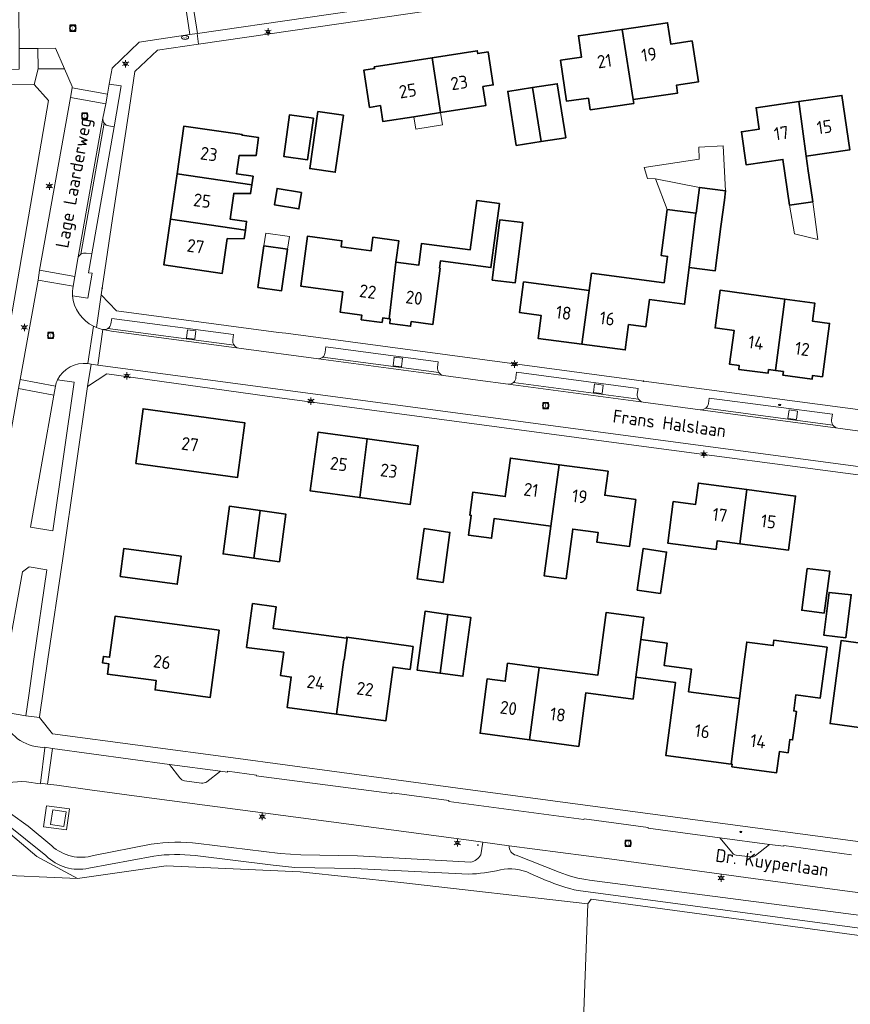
# Model space of a CAD drawing. Header units: metres. Extents: x 140853 to 145288, y 474558 to 480269.
# Tile 316 of 428: x 144671 to 144787, y 477952 to 478089. Entities that reach past the tile are written whole.
import ezdxf
from ezdxf.enums import TextEntityAlignment as Align

# ---------------------------------------------------------------- set-up
doc = ezdxf.new("R2010")
doc.units = ezdxf.units.M
doc.header["$MEASUREMENT"] = 0
for name, color, linetype, lineweight in [('B-WE-GR-BOS_NAALD-G', 40, 'Continuous', 13), ('B-WE-GR-BOUWLAND-G', 80, 'Continuous', 13), ('B-WE-GR-GRAS_KRUIDENRIJK-G', 80, 'Continuous', 18), ('B-WE-GR-GROENVOORZIENING-G', 80, 'Continuous', 18), ('B-WE-KL-ET_LS_OV_LICHTMAST-S', 190, 'Continuous', 18), ('B-WE-KL-WATER_BRANDLEIDING_PUT-S', 150, 'Continuous', 18), ('B-WE-KL-WATER_PUT-S', 170, 'Continuous', 18), ('B-WE-OG-BEBOUWING-G', 7, 'Continuous', 35), ('B-WE-OG-BEBOUWING_BIJGEBOUW-G', 7, 'Continuous', 18), ('B-WE-OG-BEBOUWING_HUISNUMMER-T18', 10, 'Continuous', 18), ('B-WE-OG-BEBOUWING_LAGE TRAFO-G', 7, 'Continuous', 18), ('B-WE-OG-BEBOUWING_STRAATNAAM-T18', 10, 'Continuous', 18), ('B-WE-OG-TERREIN_ERF-G', 7, 'Continuous', 18), ('B-WE-RI-GWA_RIOOLPUT-S', 30, 'Continuous', 18), ('B-WE-VH-GOOT-G', 170, 'Continuous', 18), ('B-WE-VH-VERHARDING_BETONSTRAATSTEEN-G', 252, 'Continuous', 18), ('B-WE-VH-VERHARDING_HALFVERHARDING-G', 252, 'Continuous', 18), ('B-WE-VH-VERHARDING_TEGEL-G', 252, 'Continuous', 18), ('X-XX-XX-ALGEMEEN-S', 7, 'Continuous', 18)]:
    doc.layers.add(name, color=color, linetype=linetype, lineweight=lineweight)
doc.styles.add('NLCS-ISO', font='txt')

# ---------------------------------------------------------------- blocks, each defined once
blk = doc.blocks.new('SIE-WEG_AFVALBAK_TYPE_01')
for radius in [0.25, 0.156]:
    blk.add_circle((0, 0), radius)
blk = doc.blocks.new('B-SIE-WEG_LICHTMAST-SO')
at = {"ltscale": 0.1}
for p, q in [((-1.1, 0.63), (-2.19, 1.27)), ((0, 1.27), (0, 2.53)), ((1.1, 0.63), (2.19, 1.27)), ((-1.1, -0.63), (-2.19, -1.27)), ((0, -1.27), (0, -2.53)), ((1.1, -0.63), (2.19, -1.27))]:
    blk.add_line(p, q, dxfattribs=at)
at = {"flags": 128}
for points in [[(-1.16, 0.5), (1.16, 0.5)], [(-1.16, -0.5), (1.16, -0.5)]]:
    blk.add_lwpolyline(points, dxfattribs=at)
at = {"ltscale": 0.1}
blk.add_circle((0, 0), 1.27, dxfattribs=at)
at = {"style": 'NLCS-ISO'}
blk.add_attdef('TYPE', text='', height=1.8, dxfattribs=at).set_placement((0, 2.53), align=Align.BOTTOM_CENTER)
blk = doc.blocks.new('SRI-PUT_INSPECTIE-SO')
at = {"lineweight": -3, "flags": 128}
blk.add_lwpolyline([(-2, -2), (2, -2), (2, 2), (-2, 2)], close=True, dxfattribs=at)
at = {"lineweight": -3, "ltscale": 1.5}
blk.add_circle((0, 0), 2, dxfattribs=at)
at = {"ltscale": 0.1, "style": 'NLCS-ISO'}
blk.add_text('I', height=2.5, dxfattribs=at).set_placement((0, -0.01), align=Align.MIDDLE_CENTER)
blk = doc.blocks.new('SIE-WEG_STRAATPOT_BRANDKRAAN-SO')
blk.add_ellipse((0, 0), major_axis=(-0.729, 0), ratio=0.685994)
at = {"style": 'NLCS-ISO'}
blk.add_text('BR', height=0.4, dxfattribs=at).set_placement((-0.3, -0.15))
blk = doc.blocks.new('SKL-WATERLEIDINGPUT-SO')
at = {"color": 0, "linetype": 'ByBlock', "lineweight": 18}
blk.add_ellipse((0, 0), major_axis=(2.5, 0), ratio=0.54, dxfattribs=at)
at = {"color": 0, "linetype": 'ByBlock', "lineweight": 18, "style": 'NLCS-ISO'}
blk.add_text('wl', height=1.8, dxfattribs=at).set_placement((0, 0), align=Align.MIDDLE_CENTER)

msp = doc.modelspace()

# ---------------------------------------------------------------- linework, layer by layer
at = {"layer": 'B-WE-GR-BOS_NAALD-G', "ltscale": 0.2, "flags": 128}
msp.add_lwpolyline([(144679.01, 477969.483), (144666.236, 477970.031), (144664.842, 477961.584), (144664.742, 477958.789), (144665.667, 477938.923), (144665.459, 477909.191), (144747.93, 477910.006), (144750.05, 477965.968), (144723.996, 477968.922), (144709.993, 477970.402), (144691.365, 477971.249), (144679.01, 477969.483)], close=True, dxfattribs=at)
at = {"layer": 'B-WE-GR-BOUWLAND-G', "ltscale": 0.2, "flags": 128}
msp.add_lwpolyline([(144821.912, 477832.201), (144836.412, 477856.992), (144845.495, 477873.465), (144846.978, 477876.256), (144875.274, 477929.167), (144881.148, 477940.234), (144883.761, 477947.898), (144867.718, 477950.78), (144845.295, 477953.757), (144750.508, 477966.589), (144750.05, 477965.968), (144747.93, 477910.006), (144665.459, 477909.191), (144665.327, 477887.495), (144664.93, 477882.204), (144663.607, 477871.885), (144662.681, 477862.889), (144660.779, 477837.274)], dxfattribs=at)
at = {"layer": 'B-WE-GR-GRAS_KRUIDENRIJK-G', "ltscale": 0.2, "flags": 128}
for points in [[(144677.242, 478082.083), (144675.966, 478084.945), (144673.508, 478084.936), (144673.547, 478082.07), (144677.242, 478082.083)], [(144668.284, 477994.575), (144668.36, 477992.693), (144671.826, 477992.124), (144672.266, 477994.922), (144672.946, 478000), (144674.772, 478012.394), (144672.308, 478012.809), (144671.389, 478012.137), (144669.222, 478000), (144668.432, 477995.567), (144668.284, 477994.575)], [(144674.735, 477979.589), (144677.921, 477979.151), (144677.49, 477976.228), (144674.299, 477976.687), (144674.735, 477979.589)]]:
    msp.add_lwpolyline(points, close=True, dxfattribs=at)
for points in [[(144683.457, 478079.973), (144683.213, 478078.586), (144682.965, 478077.243), (144682.56, 478075.233), (144682.56, 478075.233, 0.1845927), (144682.749, 478074.534), (144682.749, 478074.534, 0.1951013), (144683.394, 478074.138), (144683.394, 478074.138), (144684.148, 478074), (144685.095, 478079.726), (144683.457, 478079.973)], [(144678.656, 478053.207), (144678.426, 478051.853), (144678.426, 478051.853, 0.0375247), (144678.314, 478050.521), (144678.314, 478050.521), (144680.447, 478050.178), (144681.086, 478053.679), (144680.552, 478053.728), (144681.027, 478056.341), (144680.252, 478056.449), (144680.252, 478056.449, 0.1916351), (144679.517, 478056.294), (144679.517, 478056.294, 0.2016284), (144679.084, 478055.642), (144679.084, 478055.642), (144678.656, 478053.207)], [(144675.977, 478037.953), (144675.73, 478036.718), (144672.479, 478018.345), (144675.591, 478017.844), (144678.581, 478038.515), (144676.233, 478038.825), (144676.233, 478038.825, 0.07315), (144675.977, 478037.953)], [(144802.035, 477962.771), (144806.63, 477961.793), (144807.285, 477962.294), (144808.059, 477964.825), (144785.095, 477967.857), (144773.023, 477969.477), (144753.39, 477972.151), (144739.109, 477974.047), (144739.109, 477974.047, 0.3798825), (144740.042, 477972.704), (144740.042, 477972.704), (144746.047, 477970.354), (144746.047, 477970.354, 0.0680134), (144750.283, 477969.272), (144750.283, 477969.272), (144790.561, 477963.991), (144797.736, 477963.482), (144797.736, 477963.482, -0.1593285), (144802.035, 477962.771)]]:
    msp.add_lwpolyline(points, format="xyb", close=True, dxfattribs=at)
for points in [[(144669.698, 477978.521), (144672.159, 477976.739), (144675.449, 477974.018), (144675.449, 477974.018, 0.256936), (144681.272, 477972.662), (144681.272, 477972.662), (144689.285, 477974.258), (144689.285, 477974.258, -0.0620726), (144695.858, 477974.368), (144695.858, 477974.368), (144707.229, 477972.962), (144710.112, 477972.79), (144717.967, 477972.625), (144733.739, 477971.761), (144733.739, 477971.761, 0.2327791), (144735.14, 477972.787), (144735.14, 477972.787), (144735.416, 477974.537), (144733.46, 477974.796), (144714.34, 477977.378), (144687.602, 477980.893), (144680.735, 477981.797), (144676.174, 477982.452), (144674.858, 477982.611), (144673.863, 477982.732), (144673.847, 477982.636), (144671.917, 477982.906), (144671.917, 477982.906, 0.2043585), (144667.257, 477981.6)], [(144665.667, 477938.923), (144664.742, 477958.789), (144664.842, 477961.584), (144666.236, 477970.031), (144679.01, 477969.483), (144673.387, 477972.533), (144667.515, 477977.443), (144665.018, 477977.701), (144665.018, 477977.701, 0.0133166), (144664.98, 477977.396), (144664.98, 477977.396), (144664.931, 477976.721), (144664.822, 477976.721), (144664.785, 477975.675), (144664.71, 477973.572), (144664.707, 477973.487), (144664.454, 477966.323), (144664.092, 477955.611), (144663.918, 477951.493)], [(144791.672, 477962.05), (144748.684, 477967.796), (144748.684, 477967.796, -0.0485113), (144744.226, 477969.222), (144744.226, 477969.222), (144742.016, 477970.168), (144742.016, 477970.168, 0.1755808), (144737.859, 477970.68), (144737.859, 477970.68, -0.0541621), (144733.448, 477970.095), (144733.448, 477970.095), (144717.558, 477970.852), (144709.256, 477971.009), (144706.254, 477971.322), (144695.417, 477972.659), (144695.417, 477972.659, 0.0621115), (144689.637, 477972.602), (144689.637, 477972.602), (144680.604, 477970.918), (144680.604, 477970.918, -0.2579885), (144674.646, 477972.661), (144674.646, 477972.661), (144668.95, 477977.228)]]:
    msp.add_lwpolyline(points, format="xyb", dxfattribs=at)
msp.add_lwpolyline([(144667.515, 477977.443), (144673.387, 477972.533), (144679.01, 477969.483), (144691.365, 477971.249), (144709.993, 477970.402), (144723.996, 477968.922), (144750.05, 477965.968), (144750.508, 477966.589), (144845.295, 477953.757)], dxfattribs=at)
at = {"layer": 'B-WE-GR-GROENVOORZIENING-G', "ltscale": 0.2, "flags": 128}
for points in [[(144695.358, 478044.483), (144695.516, 478045.647), (144694.352, 478045.805), (144694.194, 478044.641), (144695.358, 478044.483)], [(144724.115, 478040.659), (144724.259, 478041.827), (144723.091, 478041.971), (144722.947, 478040.803), (144724.115, 478040.659)], [(144752.005, 478036.92), (144752.156, 478038.111), (144750.965, 478038.262), (144750.814, 478037.071), (144752.005, 478036.92)], [(144779.049, 478033.314), (144779.203, 478034.497), (144778.02, 478034.651), (144777.866, 478033.468), (144779.049, 478033.314)]]:
    msp.add_lwpolyline(points, close=True, dxfattribs=at)
for points in [[(144693.255, 477983.469, 0.1849445), (144693.935, 477983.054), (144693.935, 477983.054), (144696.262, 477982.757), (144696.262, 477982.757, 0.1960708), (144697.042, 477982.942), (144697.042, 477982.942), (144698.93, 477984.393), (144691.81, 477985.345), (144693.255, 477983.469)], [(144770.049, 477973.149, 0.2315899), (144770.674, 477972.735), (144770.674, 477972.735), (144772.644, 477972.503), (144772.644, 477972.503, 0.2177352), (144773.379, 477972.663), (144773.379, 477972.663), (144775.291, 477974.216), (144768.386, 477975.123), (144770.049, 477973.149)]]:
    msp.add_lwpolyline(points, format="xyb", close=True, dxfattribs=at)
at = {"layer": 'B-WE-OG-BEBOUWING-G', "ltscale": 0.2, "flags": 128}
for points in [[(144756.333, 478077.821), (144762.507, 478078.727), (144762.347, 478079.815), (144765.414, 478080.265), (144764.528, 478085.977), (144761.562, 478085.541), (144761.128, 478088.5), (144754.802, 478087.572), (144756.333, 478077.821)], [(144750.138, 478078.023), (144750.377, 478076.394), (144756.412, 478077.279), (144756.333, 478077.821), (144754.802, 478087.572), (144748.73, 478086.681), (144749.164, 478083.722), (144746.232, 478083.292), (144747.071, 478077.573), (144750.138, 478078.023)], [(144729.528, 478076.013), (144735.848, 478077.008), (144735.437, 478079.616), (144736.87, 478079.842), (144736.146, 478084.435), (144734.71, 478084.209), (144734.648, 478084.604), (144728.381, 478083.617), (144729.528, 478076.013)], [(144729.528, 478076.013), (144728.381, 478083.617), (144720.318, 478082.348), (144720.353, 478082.13), (144718.861, 478081.895), (144719.674, 478076.729), (144721.176, 478076.966), (144721.524, 478074.753), (144725.837, 478075.432), (144729.528, 478076.013)], [(144742.333, 478079.477), (144743.515, 478071.969), (144746.962, 478072.512), (144745.78, 478080.02), (144742.333, 478079.477)], [(144743.515, 478071.969), (144742.333, 478079.477), (144738.895, 478078.936), (144740.077, 478071.428), (144743.515, 478071.969)], [(144780.415, 478069.947), (144786.463, 478070.807), (144785.372, 478078.399), (144779.365, 478077.536), (144780.415, 478069.947)], [(144778.087, 478063.119), (144781.321, 478063.579), (144781.226, 478064.242), (144780.703, 478067.918), (144780.415, 478069.947), (144779.365, 478077.536), (144773.435, 478076.684), (144773.866, 478073.685), (144771.391, 478073.329), (144772.048, 478068.756), (144777.181, 478069.487), (144778.087, 478063.119)], [(144711.853, 478075.222), (144708.547, 478075.697), (144707.715, 478069.907), (144711.021, 478069.431), (144711.853, 478075.222)], [(144716.029, 478075.632), (144712.48, 478076.142), (144711.341, 478068.214), (144714.889, 478067.703), (144716.029, 478075.632)], [(144692.876, 478067.483), (144703.287, 478065.938), (144703.461, 478067.153), (144701.155, 478067.484), (144701.521, 478070.032), (144703.872, 478070.013), (144704.231, 478072.52), (144701.925, 478072.851), (144701.94, 478072.96), (144693.837, 478074.131), (144692.876, 478067.483)], [(144702.384, 478059.641), (144702.558, 478060.856), (144700.252, 478061.186), (144700.766, 478064.769), (144703.117, 478064.749), (144703.287, 478065.938), (144692.876, 478067.483), (144691.962, 478061.158), (144702.384, 478059.641)], [(144710.209, 478064.902), (144706.789, 478065.462), (144706.451, 478063.163), (144709.833, 478062.61), (144710.209, 478064.902)], [(144765.037, 478062.005), (144764.15, 478054.446), (144767.739, 478053.976), (144768.546, 478060.141), (144769.026, 478063.807), (144769.198, 478065.121), (144765.558, 478065.597), (144765.087, 478061.998), (144765.037, 478062.005)], [(144723.337, 478055.199), (144722.393, 478047.335), (144722.549, 478047.314), (144722.463, 478046.67), (144725.377, 478046.28), (144725.463, 478046.925), (144728.456, 478046.525), (144729.504, 478054.365), (144729.395, 478054.38), (144729.529, 478055.381), (144736.546, 478054.443), (144737.737, 478063.354), (144734.575, 478063.776), (144733.656, 478056.897), (144726.906, 478057.799), (144726.502, 478054.776), (144723.337, 478055.199)], [(144750.229, 478051.266), (144749.186, 478043.798), (144755.23, 478043.007), (144755.689, 478046.517), (144758.098, 478046.202), (144758.594, 478049.989), (144763.483, 478049.349), (144764.15, 478054.446), (144765.037, 478062.005), (144761.081, 478062.522), (144760.243, 478056.117), (144761.116, 478056.003), (144760.637, 478052.344), (144750.543, 478053.665), (144750.229, 478051.266)], [(144691.962, 478061.158), (144691.046, 478054.814), (144699.17, 478053.64), (144699.863, 478058.471), (144702.214, 478058.451), (144702.384, 478059.641), (144691.962, 478061.158)], [(144736.729, 478052.714), (144739.918, 478052.307), (144740.989, 478060.699), (144737.8, 478061.106), (144736.729, 478052.714)], [(144722.393, 478047.335), (144723.337, 478055.199), (144723.736, 478058.181), (144720.121, 478058.664), (144719.868, 478056.772), (144715.715, 478057.327), (144715.827, 478058.17), (144711.02, 478058.812), (144710.093, 478051.874), (144715.941, 478051.093), (144715.561, 478048.248), (144718.584, 478047.844), (144718.498, 478047.2), (144721.402, 478046.812), (144721.488, 478047.456), (144722.393, 478047.335)], [(144708.27, 478056.996), (144704.964, 478057.474), (144704.129, 478051.694), (144707.435, 478051.216), (144708.27, 478056.996)], [(144749.186, 478043.798), (144750.229, 478051.266), (144741.087, 478052.462), (144740.526, 478048.179), (144743.52, 478047.787), (144743.103, 478044.594), (144749.186, 478043.798)], [(144776.154, 478040.136), (144777.434, 478050.066), (144768.447, 478051.309), (144767.735, 478046.047), (144770.391, 478045.688), (144769.757, 478041), (144771.105, 478040.818), (144771.034, 478040.293), (144775.097, 478039.744), (144775.168, 478040.269), (144776.154, 478040.136)], [(144776.154, 478040.136), (144777.239, 478039.989), (144777.168, 478039.464), (144781.231, 478038.914), (144781.302, 478039.44), (144782.66, 478039.256), (144783.665, 478046.688), (144781.277, 478047.011), (144781.612, 478049.489), (144777.434, 478050.066), (144776.154, 478040.136)], [(144687.125, 478027.211), (144701.282, 478025.241), (144702.312, 478032.854), (144688.155, 478034.824), (144687.125, 478027.211)], [(144718.304, 478022.459), (144719.347, 478030.633), (144712.51, 478031.556), (144711.406, 478023.391), (144718.304, 478022.459)], [(144719.347, 478030.633), (144718.304, 478022.459), (144725.321, 478021.511), (144726.424, 478029.676), (144719.347, 478030.633)], [(144746.054, 478027.036), (144739.271, 478027.95), (144738.551, 478022.608), (144734.052, 478023.214), (144733.619, 478020.003), (144733.817, 478019.977), (144733.448, 478017.231), (144736.649, 478016.8), (144737.02, 478019.555), (144744.904, 478018.493), (144746.054, 478027.036)], [(144744.904, 478018.493), (144743.972, 478011.575), (144746.995, 478011.168), (144747.927, 478018.086), (144751.45, 478017.612), (144751.269, 478016.274), (144755.828, 478015.66), (144756.708, 478022.191), (144752.387, 478022.773), (144752.838, 478026.123), (144746.054, 478027.036), (144744.904, 478018.493)], [(144771.168, 478016.036), (144772.172, 478023.569), (144765.406, 478024.471), (144765.009, 478021.487), (144761.916, 478021.899), (144761.149, 478016.14), (144767.87, 478015.245), (144768.031, 478016.454), (144771.168, 478016.036)], [(144772.172, 478023.569), (144771.168, 478016.036), (144777.933, 478015.135), (144778.936, 478022.668), (144772.172, 478023.569)], [(144703.571, 478014.038), (144704.445, 478020.646), (144700.162, 478021.243), (144699.287, 478014.635), (144703.571, 478014.038)], [(144704.445, 478020.646), (144703.571, 478014.038), (144707.115, 478013.544), (144708.034, 478020.146), (144704.445, 478020.646)], [(144729.889, 478010.658), (144730.845, 478017.614), (144727.271, 478018.169), (144726.306, 478011.151), (144729.889, 478010.658)], [(144684.972, 478011.471), (144692.911, 478010.406), (144693.437, 478014.326), (144685.498, 478015.391), (144684.972, 478011.471)], [(144760.15, 478009.115), (144760.98, 478014.871), (144757.731, 478015.391), (144756.894, 478009.585), (144760.15, 478009.115)], [(144782.923, 478006.389), (144783.686, 478012.235), (144780.555, 478012.595), (144779.798, 478006.796), (144782.923, 478006.389)], [(144785.928, 478002.936), (144786.682, 478008.939), (144783.589, 478009.271), (144782.842, 478003.324), (144785.928, 478002.936)], [(144715.072, 477992.337), (144716.091, 477999.909), (144716.13, 477999.903), (144716.535, 478002.908), (144716.475, 478002.916), (144706.258, 478004.235), (144706.67, 478007.282), (144703.389, 478007.724), (144702.566, 478001.631), (144707.725, 478000.937), (144707.289, 477997.702), (144708.776, 477997.502), (144708.206, 477993.26), (144715.072, 477992.337)], [(144698.757, 478004.033), (144684.255, 478005.963), (144683.495, 478000.254), (144682.632, 478000.368), (144682.511, 477999.456), (144683.373, 477999.342), (144683.182, 477997.904), (144689.992, 477996.998), (144689.819, 477995.699), (144697.511, 477994.675), (144698.757, 478004.033)], [(144729.485, 477998.021), (144730.57, 478006.219), (144727.392, 478006.639), (144726.308, 477998.441), (144729.485, 477998.021)], [(144730.57, 478006.219), (144729.485, 477998.021), (144732.663, 477997.6), (144733.747, 478005.799), (144730.57, 478006.219)], [(144756.72, 477997.478), (144757.415, 478002.702), (144757.824, 478005.776), (144752.57, 478006.475), (144751.409, 477997.752), (144743.24, 477998.839), (144741.9, 477988.767), (144748.768, 477987.854), (144749.76, 477995.308), (144756.315, 477994.436), (144756.72, 477997.478)], [(144716.13, 477999.903), (144716.091, 477999.909), (144715.072, 477992.337), (144721.939, 477991.413), (144722.944, 477998.886), (144725.303, 477998.569), (144725.729, 478001.74), (144716.494, 478003.063), (144716.475, 478002.916), (144716.535, 478002.908), (144716.13, 477999.903)], [(144769.98, 477985.38), (144771.14, 477994.497), (144764.045, 477995.447), (144764.465, 477998.579), (144760.669, 477999.088), (144761.087, 478002.21), (144757.415, 478002.702), (144756.72, 477997.478), (144762.231, 477996.739), (144760.873, 477986.6), (144769.98, 477985.38)], [(144771.841, 478000), (144771.14, 477994.497), (144769.98, 477985.38), (144770.13, 477985.36), (144770.084, 477985.013), (144776.298, 477984.181), (144776.692, 477987.125), (144777.892, 477986.964), (144778.14, 477988.818), (144778.526, 477988.766), (144779.057, 477992.73), (144778.681, 477992.781), (144778.982, 477995.031), (144782.362, 477994.578), (144783.088, 478000), (144783.31, 478001.654), (144775.915, 478002.644), (144775.816, 478001.868), (144772.141, 478002.36), (144771.841, 478000)], [(144788.433, 477997.601), (144789.032, 478002.081), (144785.275, 478002.584), (144783.729, 477991.017), (144789.467, 477990.249), (144790.414, 477997.336), (144788.433, 477997.601)], [(144741.9, 477988.767), (144743.24, 477998.839), (144738.87, 477999.42), (144738.537, 477996.922), (144736.039, 477997.254), (144735.032, 477989.681), (144741.9, 477988.767)]]:
    msp.add_lwpolyline(points, close=True, dxfattribs=at)
at = {"layer": 'B-WE-OG-BEBOUWING_BIJGEBOUW-G', "ltscale": 0.2, "flags": 128}
for points in [[(144725.837, 478075.432), (144726.107, 478073.718), (144729.798, 478074.299), (144729.528, 478076.013), (144725.837, 478075.432)], [(144765.558, 478065.597), (144769.198, 478065.121), (144768.872, 478071.378), (144765.455, 478071.2), (144765.541, 478069.541), (144757.85, 478068.355), (144758.337, 478066.827), (144759.439, 478066.774), (144765.558, 478065.597)], [(144765.558, 478065.597), (144759.439, 478066.774), (144761.081, 478062.522), (144765.037, 478062.005), (144765.087, 478061.998), (144765.558, 478065.597)], [(144778.087, 478063.119), (144778.773, 478059.128), (144782.021, 478058.334), (144781.321, 478063.579), (144778.087, 478063.119)], [(144708.27, 478056.996), (144708.523, 478058.748), (144705.218, 478059.229), (144704.964, 478057.474), (144708.27, 478056.996)]]:
    msp.add_lwpolyline(points, close=True, dxfattribs=at)
at = {"layer": 'B-WE-OG-BEBOUWING_LAGE TRAFO-G', "ltscale": 0.2, "flags": 128}
msp.add_lwpolyline([(144675.279, 477976.991), (144677.141, 477976.713), (144677.439, 477978.763), (144675.577, 477979.041), (144675.279, 477976.991)], close=True, dxfattribs=at)
at = {"layer": 'B-WE-OG-TERREIN_ERF-G', "ltscale": 0.2, "flags": 128}
msp.add_lwpolyline([(144813.637, 478033.392, 0.2252127), (144814.938, 478037.474), (144814.938, 478037.474), (144814.119, 478043.088), (144810.649, 478065.758), (144810.531, 478065.741), (144805.697, 478099.573), (144803.433, 478101.244), (144770.12, 478096.392), (144744.168, 478092.558), (144695.869, 478085.523), (144690.181, 478084.693), (144687.014, 478081.737), (144686.283, 478076.696), (144683.904, 478061.253), (144682.323, 478050.652), (144684.437, 478048.437), (144707.004, 478045.434), (144707.996, 478045.302), (144761.318, 478038.196), (144805.838, 478032.293), (144809.652, 478031.817), (144809.652, 478031.817, 0.225135), (144813.637, 478033.392)], format="xyb", close=True, dxfattribs=at)
for points in [[(144762.347, 478079.815), (144762.507, 478078.727), (144756.333, 478077.821), (144756.412, 478077.279), (144750.377, 478076.394), (144750.138, 478078.023), (144747.071, 478077.573), (144746.232, 478083.292), (144749.164, 478083.722), (144748.73, 478086.681), (144754.802, 478087.572), (144761.128, 478088.5), (144761.562, 478085.541), (144764.528, 478085.977), (144765.414, 478080.265), (144762.347, 478079.815)], [(144728.381, 478083.617), (144734.648, 478084.604), (144734.71, 478084.209), (144736.146, 478084.435), (144736.87, 478079.842), (144735.437, 478079.616), (144735.848, 478077.008), (144729.528, 478076.013), (144725.837, 478075.432), (144721.524, 478074.753), (144721.176, 478076.966), (144719.674, 478076.729), (144718.861, 478081.895), (144720.353, 478082.13), (144720.318, 478082.348), (144728.381, 478083.617)], [(144743.515, 478071.969), (144740.077, 478071.428), (144738.895, 478078.936), (144742.333, 478079.477), (144745.78, 478080.02), (144746.962, 478072.512), (144743.515, 478071.969)], [(144781.321, 478063.579), (144778.087, 478063.119), (144777.181, 478069.487), (144772.048, 478068.756), (144771.391, 478073.329), (144773.866, 478073.685), (144773.435, 478076.684), (144779.365, 478077.536), (144785.372, 478078.399), (144786.463, 478070.807), (144780.415, 478069.947), (144780.703, 478067.918), (144781.226, 478064.242), (144781.321, 478063.579)], [(144711.853, 478075.222), (144711.021, 478069.431), (144707.715, 478069.907), (144708.547, 478075.697), (144711.853, 478075.222)], [(144716.029, 478075.632), (144714.889, 478067.703), (144711.341, 478068.214), (144712.48, 478076.142), (144716.029, 478075.632)], [(144703.287, 478065.938), (144703.117, 478064.749), (144700.766, 478064.769), (144700.252, 478061.186), (144702.558, 478060.856), (144702.384, 478059.641), (144702.214, 478058.451), (144699.863, 478058.471), (144699.17, 478053.64), (144691.046, 478054.814), (144691.962, 478061.158), (144692.876, 478067.483), (144693.837, 478074.131), (144701.94, 478072.96), (144701.925, 478072.851), (144704.231, 478072.52), (144703.872, 478070.013), (144701.521, 478070.032), (144701.155, 478067.484), (144703.461, 478067.153), (144703.287, 478065.938)], [(144710.209, 478064.902), (144709.833, 478062.61), (144706.451, 478063.163), (144706.789, 478065.462), (144710.209, 478064.902)], [(144769.198, 478065.121), (144769.026, 478063.807), (144768.546, 478060.141), (144767.739, 478053.976), (144764.15, 478054.446), (144763.483, 478049.349), (144758.594, 478049.989), (144758.098, 478046.202), (144755.689, 478046.517), (144755.23, 478043.007), (144749.186, 478043.798), (144743.103, 478044.594), (144743.52, 478047.787), (144740.526, 478048.179), (144741.087, 478052.462), (144750.229, 478051.266), (144750.543, 478053.665), (144760.637, 478052.344), (144761.116, 478056.003), (144760.243, 478056.117), (144761.081, 478062.522), (144765.037, 478062.005), (144765.087, 478061.998), (144765.558, 478065.597), (144769.198, 478065.121)], [(144715.715, 478057.327), (144719.868, 478056.772), (144720.121, 478058.664), (144723.736, 478058.181), (144723.337, 478055.199), (144726.502, 478054.776), (144726.906, 478057.799), (144733.656, 478056.897), (144734.575, 478063.776), (144737.737, 478063.354), (144736.546, 478054.443), (144729.529, 478055.381), (144729.395, 478054.38), (144729.504, 478054.365), (144728.456, 478046.525), (144725.463, 478046.925), (144725.377, 478046.28), (144722.463, 478046.67), (144722.549, 478047.314), (144722.393, 478047.335), (144721.488, 478047.456), (144721.402, 478046.812), (144718.498, 478047.2), (144718.584, 478047.844), (144715.561, 478048.248), (144715.941, 478051.093), (144710.093, 478051.874), (144711.02, 478058.812), (144715.827, 478058.17), (144715.715, 478057.327)], [(144736.729, 478052.714), (144737.8, 478061.106), (144740.989, 478060.699), (144739.918, 478052.307), (144736.729, 478052.714)], [(144704.964, 478057.474), (144708.27, 478056.996), (144707.435, 478051.216), (144704.129, 478051.694), (144704.964, 478057.474)], [(144777.434, 478050.066), (144781.612, 478049.489), (144781.277, 478047.011), (144783.665, 478046.688), (144782.66, 478039.256), (144781.302, 478039.44), (144781.231, 478038.914), (144777.168, 478039.464), (144777.239, 478039.989), (144776.154, 478040.136), (144775.168, 478040.269), (144775.097, 478039.744), (144771.034, 478040.293), (144771.105, 478040.818), (144769.757, 478041), (144770.391, 478045.688), (144767.735, 478046.047), (144768.447, 478051.309), (144777.434, 478050.066)], [(144810.126, 478000), (144812.182, 478022.36), (144785.899, 478025.849), (144759.191, 478029.367), (144705.423, 478036.585), (144683.113, 478039.665), (144680.424, 478037.913), (144676.975, 478014.006), (144674.921, 478000), (144673.741, 477991.959), (144673.726, 477991.856), (144675.538, 477989.601), (144700.711, 477986.24), (144730.927, 477982.187), (144758.016, 477978.59), (144784.805, 477975.006), (144807.549, 477971.966), (144810.126, 478000)], [(144687.125, 478027.211), (144688.155, 478034.824), (144702.312, 478032.854), (144701.282, 478025.241), (144687.125, 478027.211)], [(144719.347, 478030.633), (144726.424, 478029.676), (144725.321, 478021.511), (144718.304, 478022.459), (144711.406, 478023.391), (144712.51, 478031.556), (144719.347, 478030.633)], [(144744.904, 478018.493), (144737.02, 478019.555), (144736.649, 478016.8), (144733.448, 478017.231), (144733.817, 478019.977), (144733.619, 478020.003), (144734.052, 478023.214), (144738.551, 478022.608), (144739.271, 478027.95), (144746.054, 478027.036), (144752.838, 478026.123), (144752.387, 478022.773), (144756.708, 478022.191), (144755.828, 478015.66), (144751.269, 478016.274), (144751.45, 478017.612), (144747.927, 478018.086), (144746.995, 478011.168), (144743.972, 478011.575), (144744.904, 478018.493)], [(144771.168, 478016.036), (144768.031, 478016.454), (144767.87, 478015.245), (144761.149, 478016.14), (144761.916, 478021.899), (144765.009, 478021.487), (144765.406, 478024.471), (144772.172, 478023.569), (144778.936, 478022.668), (144777.933, 478015.135), (144771.168, 478016.036)], [(144703.571, 478014.038), (144699.287, 478014.635), (144700.162, 478021.243), (144704.445, 478020.646), (144708.034, 478020.146), (144707.115, 478013.544), (144703.571, 478014.038)], [(144729.889, 478010.658), (144726.306, 478011.151), (144727.271, 478018.169), (144730.845, 478017.614), (144729.889, 478010.658)], [(144684.972, 478011.471), (144685.498, 478015.391), (144693.437, 478014.326), (144692.911, 478010.406), (144684.972, 478011.471)], [(144760.15, 478009.115), (144756.894, 478009.585), (144757.731, 478015.391), (144760.98, 478014.871), (144760.15, 478009.115)], [(144782.923, 478006.389), (144779.798, 478006.796), (144780.555, 478012.595), (144783.686, 478012.235), (144782.923, 478006.389)], [(144785.928, 478002.936), (144782.842, 478003.324), (144783.589, 478009.271), (144786.682, 478008.939), (144785.928, 478002.936)], [(144716.475, 478002.916), (144716.494, 478003.063), (144725.729, 478001.74), (144725.303, 477998.569), (144722.944, 477998.886), (144721.939, 477991.413), (144715.072, 477992.337), (144708.206, 477993.26), (144708.776, 477997.502), (144707.289, 477997.702), (144707.725, 478000.937), (144702.566, 478001.631), (144703.389, 478007.724), (144706.67, 478007.282), (144706.258, 478004.235), (144716.475, 478002.916)], [(144698.757, 478004.033), (144697.511, 477994.675), (144689.819, 477995.699), (144689.992, 477996.998), (144683.182, 477997.904), (144683.373, 477999.342), (144682.511, 477999.456), (144682.632, 478000.368), (144683.495, 478000.254), (144684.255, 478005.963), (144698.757, 478004.033)], [(144730.57, 478006.219), (144733.747, 478005.799), (144732.663, 477997.6), (144729.485, 477998.021), (144726.308, 477998.441), (144727.392, 478006.639), (144730.57, 478006.219)], [(144771.14, 477994.497), (144771.841, 478000), (144772.141, 478002.36), (144775.816, 478001.868), (144775.915, 478002.644), (144783.31, 478001.654), (144783.088, 478000), (144782.362, 477994.578), (144778.982, 477995.031), (144778.681, 477992.781), (144779.057, 477992.73), (144778.526, 477988.766), (144778.14, 477988.818), (144777.892, 477986.964), (144776.692, 477987.125), (144776.298, 477984.181), (144770.084, 477985.013), (144770.13, 477985.36), (144769.98, 477985.38), (144760.873, 477986.6), (144762.231, 477996.739), (144756.72, 477997.478), (144756.315, 477994.436), (144749.76, 477995.308), (144748.768, 477987.854), (144741.9, 477988.767), (144735.032, 477989.681), (144736.039, 477997.254), (144738.537, 477996.922), (144738.87, 477999.42), (144743.24, 477998.839), (144751.409, 477997.752), (144752.57, 478006.475), (144757.824, 478005.776), (144757.415, 478002.702), (144761.087, 478002.21), (144760.669, 477999.088), (144764.465, 477998.579), (144764.045, 477995.447), (144771.14, 477994.497)], [(144788.433, 477997.601), (144790.414, 477997.336), (144789.467, 477990.249), (144783.729, 477991.017), (144785.275, 478002.584), (144789.032, 478002.081), (144788.433, 477997.601)]]:
    msp.add_lwpolyline(points, close=True, dxfattribs=at)
msp.add_lwpolyline([(144597.537, 478000), (144646.937, 477993.465), (144658.225, 477991.913), (144660.906, 477993.825), (144662.013, 478000), (144663.785, 478009.88), (144666.388, 478024.609), (144667.099, 478028.88), (144669.724, 478046.958), (144674.992, 478077.663), (144673.025, 478079.896), (144657.414, 478079.832), (144645.095, 478079.833), (144611.284, 478079.673), (144585.88, 478079.69)], dxfattribs=at)
at = {"layer": 'B-WE-VH-GOOT-G', "ltscale": 0.2, "flags": 128}
for points in [[(144679.084, 478055.642), (144682.56, 478075.233)], [(144682.56, 478045.844), (144683.75, 478045.594), (144701.484, 478043.234)], [(144712.574, 478041.759), (144729.948, 478039.454)], [(144738.967, 478038.247), (144757.735, 478035.721)], [(144765.694, 478034.673), (144784.806, 478032.115)]]:
    msp.add_lwpolyline(points, dxfattribs=at)
at = {"layer": 'B-WE-VH-VERHARDING_BETONSTRAATSTEEN-G', "ltscale": 0.2, "flags": 128}
for points in [[(144695.706, 478087.016), (144695.657, 478087.008), (144695.869, 478085.523), (144744.168, 478092.558), (144770.12, 478096.392), (144803.433, 478101.244), (144805.697, 478099.573), (144807.112, 478099.801), (144807.007, 478100.455), (144803.804, 478102.841), (144801.501, 478102.496), (144800.427, 478102.347), (144752.239, 478095.291), (144751.192, 478095.107), (144742.829, 478093.877), (144741.788, 478093.738), (144695.706, 478087.016)], [(144683.213, 478078.586), (144683.457, 478079.973), (144683.871, 478082.181), (144687.631, 478085.819), (144694.66, 478086.855), (144693.922, 478091.871), (144686.953, 478099.06), (144686.917, 478099.097), (144681.782, 478100.016), (144681.13, 478096.37), (144680.941, 478095.249), (144675.293, 478090.471), (144670.883, 478090.473), (144670.904, 478084.925), (144673.508, 478084.936), (144675.966, 478084.945), (144677.242, 478082.083), (144678.297, 478079.641), (144678.273, 478079.46), (144683.213, 478078.586)], [(144714.885, 478094.9), (144695.677, 478092.106), (144695.638, 478092.101), (144694.957, 478092.013), (144695.706, 478087.016), (144741.788, 478093.738), (144741.116, 478098.729), (144741.085, 478098.724), (144726.875, 478096.647), (144726.75, 478096.629), (144714.885, 478094.9)], [(144695.657, 478087.008), (144695.706, 478087.016), (144694.957, 478092.013), (144693.922, 478091.871), (144694.66, 478086.855), (144695.657, 478087.008)], [(144678.048, 478078.103), (144682.965, 478077.243), (144683.213, 478078.586), (144678.273, 478079.46), (144678.048, 478078.103)], [(144673.537, 478052.718), (144678.426, 478051.853), (144678.656, 478053.207), (144673.765, 478054.093), (144673.537, 478052.718)], [(144695.358, 478044.483), (144694.194, 478044.641), (144694.352, 478045.805), (144695.516, 478045.647), (144695.358, 478044.483)], [(144724.115, 478040.659), (144722.947, 478040.803), (144723.091, 478041.971), (144724.259, 478041.827), (144724.115, 478040.659)], [(144812.182, 478022.36), (144812.763, 478024.037), (144811.426, 478023.719), (144811.157, 478023.645), (144786.261, 478026.985), (144681.863, 478040.893), (144680.925, 478041.026), (144680.424, 478037.913), (144683.113, 478039.665), (144705.423, 478036.585), (144759.191, 478029.367), (144785.899, 478025.849), (144812.182, 478022.36)], [(144675.73, 478036.718), (144675.977, 478037.953), (144671.058, 478038.882), (144670.843, 478037.623), (144675.73, 478036.718)], [(144752.005, 478036.92), (144750.814, 478037.071), (144750.965, 478038.262), (144752.156, 478038.111), (144752.005, 478036.92)], [(144779.049, 478033.314), (144777.866, 478033.468), (144778.02, 478034.651), (144779.203, 478034.497), (144779.049, 478033.314)], [(144674.492, 477987.724), (144674.485, 477987.67), (144673.863, 477982.732), (144674.858, 477982.611), (144675.536, 477987.559), (144674.492, 477987.724)]]:
    msp.add_lwpolyline(points, close=True, dxfattribs=at)
for points in [[(144695.657, 478087.008), (144694.66, 478086.855), (144687.631, 478085.819), (144683.871, 478082.181), (144683.457, 478079.973), (144685.095, 478079.726), (144684.148, 478074), (144681.027, 478056.341), (144680.552, 478053.728), (144681.086, 478053.679), (144680.447, 478050.178), (144678.314, 478050.521), (144678.314, 478050.521, 0.2548418), (144681.257, 478046.287), (144681.257, 478046.287), (144681.673, 478046.101), (144682.323, 478050.652), (144683.904, 478061.253), (144686.283, 478076.696), (144687.014, 478081.737), (144690.181, 478084.693), (144695.869, 478085.523), (144695.657, 478087.008)], [(144673.547, 478082.07), (144673.025, 478079.896), (144674.992, 478077.663), (144669.724, 478046.958), (144667.099, 478028.88), (144666.388, 478024.609), (144663.785, 478009.88), (144662.013, 478000), (144660.906, 477993.825), (144662.857, 477993.543), (144662.857, 477993.543, 0.0770137), (144663.37, 477995.32), (144663.37, 477995.32), (144663.552, 477996.363), (144664.196, 478000), (144670.843, 478037.623), (144671.058, 478038.882), (144673.537, 478052.718), (144673.765, 478054.093), (144678.048, 478078.103), (144678.273, 478079.46), (144678.297, 478079.641), (144677.242, 478082.083), (144673.547, 478082.07)], [(144682.749, 478074.534, -0.1845927), (144682.56, 478075.233), (144682.56, 478075.233), (144682.965, 478077.243), (144678.048, 478078.103), (144673.765, 478054.093), (144678.656, 478053.207), (144679.084, 478055.642), (144679.084, 478055.642, -0.2016284), (144679.517, 478056.294), (144679.517, 478056.294), (144682.749, 478074.534)], [(144684.148, 478074), (144683.394, 478074.138), (144683.394, 478074.138, -0.1951013), (144682.749, 478074.534), (144682.749, 478074.534), (144679.517, 478056.294), (144679.517, 478056.294, -0.1916351), (144680.252, 478056.449), (144680.252, 478056.449), (144681.027, 478056.341), (144684.148, 478074)], [(144680.48, 478041.089), (144681.257, 478046.287), (144681.257, 478046.287, -0.2548418), (144678.314, 478050.521), (144678.314, 478050.521, -0.0375247), (144678.426, 478051.853), (144678.426, 478051.853), (144673.537, 478052.718), (144671.058, 478038.882), (144675.977, 478037.953), (144675.977, 478037.953, -0.07315), (144676.233, 478038.825), (144676.233, 478038.825, -0.3126001), (144680.48, 478041.089)], [(144700.813, 478043.644, -0.1980454), (144700.635, 478044.391), (144700.635, 478044.391), (144700.741, 478045.147), (144683.795, 478047.376), (144683.68, 478046.611), (144683.68, 478046.611, -0.2018836), (144683.274, 478045.99), (144683.274, 478045.99), (144700.813, 478043.644)], [(144680.925, 478041.026), (144681.863, 478040.893), (144682.56, 478045.844), (144682.56, 478045.844, -0.0459583), (144681.673, 478046.101), (144681.673, 478046.101), (144681.257, 478046.287), (144680.48, 478041.089), (144680.925, 478041.026)], [(144713.157, 478041.996), (144729.302, 478039.862), (144729.302, 478039.862, -0.1891531), (144729.127, 478040.565), (144729.127, 478040.565), (144729.205, 478041.334), (144713.58, 478043.424), (144713.493, 478042.672), (144713.493, 478042.672, -0.2073449), (144713.157, 478041.996)], [(144739.692, 478038.472), (144757.064, 478036.142), (144757.064, 478036.142, -0.1955236), (144756.915, 478036.863), (144756.915, 478036.863), (144757.016, 478037.629), (144740.129, 478039.898), (144740.032, 478039.148), (144740.032, 478039.148, -0.2044935), (144739.692, 478038.472)], [(144784.118, 478032.543, -0.1872615), (144783.95, 478033.258), (144783.95, 478033.258), (144784.048, 478034.039), (144766.912, 478036.304), (144766.806, 478035.539), (144766.806, 478035.539, -0.1921574), (144766.45, 478034.892), (144766.45, 478034.892), (144784.118, 478032.543)]]:
    msp.add_lwpolyline(points, format="xyb", close=True, dxfattribs=at)
msp.add_lwpolyline([(144585.88, 478079.69), (144611.284, 478079.673), (144645.095, 478079.833), (144657.414, 478079.832), (144673.025, 478079.896), (144673.025, 478079.896), (144673.547, 478082.07), (144673.508, 478084.936), (144670.904, 478084.925), (144670.918, 478082.047), (144649.288, 478081.909), (144649.266, 478084.908), (144643.057, 478084.887), (144643.06, 478081.945), (144636.266, 478081.938), (144636.248, 478084.885), (144630.049, 478084.854), (144630.046, 478081.89), (144617.277, 478081.859), (144617.282, 478084.838), (144607.072, 478084.819)], dxfattribs=at)
for points in [[(144805.838, 478032.293), (144761.318, 478038.196), (144707.996, 478045.302), (144707.004, 478045.434), (144684.437, 478048.437), (144682.323, 478050.652), (144681.673, 478046.101), (144681.673, 478046.101, 0.0459583), (144682.56, 478045.844), (144682.56, 478045.844, 0.198595), (144683.274, 478045.99), (144683.274, 478045.99, 0.2018836), (144683.68, 478046.611), (144683.68, 478046.611), (144683.795, 478047.376), (144700.741, 478045.147), (144700.635, 478044.391), (144700.635, 478044.391, 0.1980454), (144700.813, 478043.644), (144700.813, 478043.644, 0.2026164), (144701.484, 478043.234), (144701.484, 478043.234), (144712.574, 478041.759), (144712.574, 478041.759, 0.1460645), (144713.157, 478041.996), (144713.157, 478041.996, 0.2073449), (144713.493, 478042.672), (144713.493, 478042.672), (144713.58, 478043.424), (144729.205, 478041.334), (144729.127, 478040.565), (144729.127, 478040.565, 0.1891531), (144729.302, 478039.862), (144729.302, 478039.862, 0.198952), (144729.948, 478039.454), (144729.948, 478039.454), (144734.726, 478038.791), (144738.967, 478038.247), (144738.967, 478038.247, 0.2058136), (144739.692, 478038.472), (144739.692, 478038.472, 0.2044935), (144740.032, 478039.148), (144740.032, 478039.148), (144740.129, 478039.898), (144757.016, 478037.629), (144756.915, 478036.863), (144756.915, 478036.863, 0.1955236), (144757.064, 478036.142), (144757.064, 478036.142, 0.2126309), (144757.735, 478035.721), (144757.735, 478035.721), (144765.677, 478034.675), (144765.694, 478034.673), (144765.694, 478034.673, 0.2078558), (144766.45, 478034.892), (144766.45, 478034.892, 0.1921574), (144766.806, 478035.539), (144766.806, 478035.539), (144766.912, 478036.304), (144784.048, 478034.039), (144783.95, 478033.258), (144783.95, 478033.258, 0.1872615), (144784.118, 478032.543), (144784.118, 478032.543, 0.2095753), (144784.806, 478032.115), (144784.806, 478032.115), (144792.716, 478031.062)], [(144792.716, 478031.062), (144784.806, 478032.115), (144784.806, 478032.115, -0.2095753), (144784.118, 478032.543), (144784.118, 478032.543), (144766.45, 478034.892), (144766.45, 478034.892, -0.2078558), (144765.694, 478034.673), (144765.694, 478034.673), (144765.677, 478034.675), (144757.735, 478035.721), (144757.735, 478035.721, -0.2126309), (144757.064, 478036.142), (144757.064, 478036.142), (144739.692, 478038.472), (144739.692, 478038.472, -0.2058136), (144738.967, 478038.247), (144738.967, 478038.247), (144734.726, 478038.791), (144729.948, 478039.454), (144729.948, 478039.454, -0.198952), (144729.302, 478039.862), (144729.302, 478039.862), (144713.157, 478041.996), (144713.157, 478041.996, -0.1460645), (144712.574, 478041.759), (144712.574, 478041.759), (144701.484, 478043.234), (144701.484, 478043.234, -0.2026164), (144700.813, 478043.644), (144700.813, 478043.644), (144683.274, 478045.99), (144683.274, 478045.99, -0.198595), (144682.56, 478045.844), (144682.56, 478045.844), (144681.863, 478040.893), (144786.261, 478026.985), (144811.157, 478023.645)], [(144669.222, 478000), (144671.389, 478012.137), (144672.308, 478012.809), (144674.772, 478012.394), (144672.946, 478000), (144672.266, 477994.922), (144671.826, 477992.124), (144673.726, 477991.856), (144673.741, 477991.959), (144674.921, 478000), (144674.921, 478000), (144676.975, 478014.006), (144680.424, 478037.913), (144680.925, 478041.026), (144680.48, 478041.089), (144680.48, 478041.089, 0.3126001), (144676.233, 478038.825), (144676.233, 478038.825), (144678.581, 478038.515), (144675.591, 478017.844), (144672.479, 478018.345), (144675.73, 478036.718), (144670.843, 478037.623)], [(144667.257, 477981.6, -0.2043585), (144671.917, 477982.906), (144671.917, 477982.906), (144673.847, 477982.636), (144673.863, 477982.732), (144674.485, 477987.67), (144673.199, 477987.839), (144673.199, 477987.839, -0.3104303), (144668.36, 477992.693)], [(144786.731, 477972.78), (144777.321, 477974.081), (144777.295, 477973.97), (144775.291, 477974.216), (144773.379, 477972.663), (144773.379, 477972.663, -0.2177352), (144772.644, 477972.503), (144772.644, 477972.503), (144770.674, 477972.735), (144770.674, 477972.735, -0.2315899), (144770.049, 477973.149), (144770.049, 477973.149), (144768.386, 477975.123), (144758.445, 477976.474), (144758.415, 477976.592), (144749.525, 477977.775), (144749.492, 477977.665), (144730.672, 477980.2), (144730.705, 477980.315), (144722.753, 477981.385), (144722.74, 477981.286), (144703.892, 477983.761), (144703.937, 477983.851), (144699.92, 477984.42), (144699.902, 477984.276), (144698.93, 477984.393), (144697.042, 477982.942), (144697.042, 477982.942, -0.1960708), (144696.262, 477982.757), (144696.262, 477982.757), (144693.935, 477983.054), (144693.935, 477983.054, -0.1849445), (144693.255, 477983.469), (144693.255, 477983.469), (144691.81, 477985.345), (144675.536, 477987.559), (144674.858, 477982.611), (144676.174, 477982.452), (144680.735, 477981.797), (144687.602, 477980.893), (144714.34, 477977.378), (144733.46, 477974.796), (144735.416, 477974.537), (144739.109, 477974.047), (144753.39, 477972.151), (144773.023, 477969.477), (144785.095, 477967.857), (144808.059, 477964.825)]]:
    msp.add_lwpolyline(points, format="xyb", dxfattribs=at)
at = {"layer": 'B-WE-VH-VERHARDING_HALFVERHARDING-G', "ltscale": 0.2, "flags": 128}
for points in [[(144790.561, 477963.991), (144750.283, 477969.272), (144750.283, 477969.272, -0.0680134), (144746.047, 477970.354), (144746.047, 477970.354), (144740.042, 477972.704), (144740.042, 477972.704, -0.3798825), (144739.109, 477974.047), (144739.109, 477974.047), (144735.416, 477974.537), (144735.14, 477972.787), (144735.14, 477972.787, -0.2327791), (144733.739, 477971.761), (144733.739, 477971.761), (144717.967, 477972.625), (144710.112, 477972.79), (144707.229, 477972.962), (144695.858, 477974.368), (144695.858, 477974.368, 0.0620726), (144689.285, 477974.258), (144689.285, 477974.258), (144681.272, 477972.662), (144681.272, 477972.662, -0.256936), (144675.449, 477974.018), (144675.449, 477974.018), (144672.159, 477976.739), (144669.698, 477978.521)], [(144668.95, 477977.228), (144674.646, 477972.661), (144674.646, 477972.661, 0.2579885), (144680.604, 477970.918), (144680.604, 477970.918), (144689.637, 477972.602), (144689.637, 477972.602, -0.0621115), (144695.417, 477972.659), (144695.417, 477972.659), (144706.254, 477971.322), (144709.256, 477971.009), (144717.558, 477970.852), (144717.558, 477970.852), (144733.448, 477970.095), (144733.448, 477970.095, 0.0541621), (144737.859, 477970.68), (144737.859, 477970.68, -0.1755808), (144742.016, 477970.168), (144742.016, 477970.168), (144744.226, 477969.222), (144744.226, 477969.222, 0.0485113), (144748.684, 477967.796), (144748.684, 477967.796), (144791.672, 477962.05)]]:
    msp.add_lwpolyline(points, format="xyb", dxfattribs=at)
at = {"layer": 'B-WE-VH-VERHARDING_TEGEL-G', "ltscale": 0.2, "flags": 128}
msp.add_lwpolyline([(144668.36, 477992.693, 0.3104303), (144673.199, 477987.839), (144673.199, 477987.839), (144674.485, 477987.67), (144674.492, 477987.724), (144675.536, 477987.559), (144691.81, 477985.345), (144698.93, 477984.393), (144699.902, 477984.276), (144699.92, 477984.42), (144703.937, 477983.851), (144703.892, 477983.761), (144722.74, 477981.286), (144722.753, 477981.385), (144730.705, 477980.315), (144730.672, 477980.2), (144749.492, 477977.665), (144749.525, 477977.775), (144758.415, 477976.592), (144758.445, 477976.474), (144768.386, 477975.123), (144775.291, 477974.216), (144777.295, 477973.97), (144777.321, 477974.081), (144786.731, 477972.78)], format="xyb", dxfattribs=at)
msp.add_lwpolyline([(144807.549, 477971.966), (144784.805, 477975.006), (144758.016, 477978.59), (144730.927, 477982.187), (144700.711, 477986.24), (144675.538, 477989.601), (144673.726, 477991.856), (144671.826, 477992.124), (144668.36, 477992.693)], dxfattribs=at)
for points in [[(144674.735, 477979.589), (144674.299, 477976.687), (144677.49, 477976.228), (144677.921, 477979.151), (144674.735, 477979.589)], [(144675.279, 477976.991), (144675.577, 477979.041), (144677.439, 477978.763), (144677.141, 477976.713), (144675.279, 477976.991)]]:
    msp.add_lwpolyline(points, close=True, dxfattribs=at)

# ---------------------------------------------------------------- block references
at = {"layer": 'B-WE-KL-ET_LS_OV_LICHTMAST-S', "xscale": 0.2, "yscale": 0.2, "zscale": 0.2}
for p in [(144705.536, 478087.234), (144685.716, 478082.792), (144675.124, 478065.78), (144671.638, 478046.119), (144739.821, 478041.024), (144685.91, 478039.384), (144711.51, 478035.882), (144766.178, 478028.496), (144704.735, 477978.097), (144731.879, 477974.436), (144768.58, 477969.544)]:
    msp.add_blockref('B-SIE-WEG_LICHTMAST-SO', p, dxfattribs=at)
at = {"layer": 'B-WE-KL-WATER_BRANDLEIDING_PUT-S', "xscale": 0.2, "yscale": 0.2, "zscale": 0.2}
for p in [(144776.716, 478035.35), (144771.316, 477975.968)]:
    msp.add_blockref('SIE-WEG_STRAATPOT_BRANDKRAAN-SO', p, dxfattribs=at)
at = {"layer": 'B-WE-KL-WATER_PUT-S', "xscale": 0.2, "yscale": 0.2, "zscale": 0.2}
msp.add_blockref('SKL-WATERLEIDINGPUT-SO', (144693.993, 478086.459), dxfattribs=at)
at = {"layer": 'B-WE-RI-GWA_RIOOLPUT-S', "xscale": 0.2, "yscale": 0.2, "zscale": 0.2}
for p in [(144678.377, 478087.74), (144680.042, 478075.537), (144675.306, 478045.014), (144744.17, 478035.257), (144755.626, 477974.387)]:
    msp.add_blockref('SRI-PUT_INSPECTIE-SO', p, dxfattribs=at)
at = {"layer": 'X-XX-XX-ALGEMEEN-S', "xscale": 0.2, "yscale": 0.2, "zscale": 0.2}
for p in [(144682.465, 478051.602), (144757.787, 478038.666), (144734.752, 477974.141), (144772.705, 477973.188)]:
    msp.add_blockref('SIE-WEG_AFVALBAK_TYPE_01', p, dxfattribs=at)

# ---------------------------------------------------------------- texts
at = {"layer": 'B-WE-OG-BEBOUWING_HUISNUMMER-T18', "style": 'NLCS-ISO'}
for s, rotation, p in [('21', 8.3, (144752.346, 478083.169)), ('19', 8.3, (144758.545, 478084.078)), ('23', 9, (144732.136, 478080.159)), ('25', 8.9, (144724.972, 478079.031)), ('15', 8.2, (144782.937, 478074.008)), ('17', 8.2, (144776.968, 478073.151)), ('23', 351.8, (144697.315, 478070.235)), ('25', 351.8, (144696.378, 478063.748)), ('27', 351.8, (144695.463, 478057.414)), ('22', 352.4, (144719.421, 478051.112)), ('20', 352.4, (144725.869, 478050.25)), ('18', 352.5, (144746.664, 478048.162)), ('16', 352.5, (144752.727, 478047.369)), ('14', 352.3, (144773.42, 478044.007)), ('12', 352.3, (144779.872, 478043.134)), ('27', 352.1, (144694.682, 478029.877)), ('25', 352.3, (144715.392, 478027.131)), ('23', 352.3, (144722.35, 478026.191)), ('21', 352.3, (144742.129, 478023.529)), ('19', 352.4, (144748.912, 478022.615)), ('17', 352.4, (144768.401, 478020.036)), ('15', 352.4, (144775.166, 478019.135)), ('26', 352.4, (144690.788, 477999.605)), ('24', 352.4, (144712.172, 477996.763)), ('22', 352.4, (144719.039, 477995.839)), ('20', 352.4, (144738.994, 477993.189)), ('18', 352.4, (144745.862, 477992.276)), ('16', 352.4, (144765.958, 477989.955)), ('14', 352.4, (144773.721, 477988.562))]:
    msp.add_text(s, height=1.8, rotation=rotation, dxfattribs=at).set_placement(p, align=Align.MIDDLE_CENTER)
at = {"layer": 'B-WE-OG-BEBOUWING_STRAATNAAM-T18', "style": 'NLCS-ISO'}
for s, rotation, p in [('Lage Laarderweg', 79.8, (144678.466, 478066.24)), ('Frans Halslaan', 352.4, (144761.39, 478032.765)), ('Dr. Kuyperlaan', 352.4, (144775.664, 477971.687))]:
    msp.add_text(s, height=1.8, rotation=rotation, dxfattribs=at).set_placement(p, align=Align.MIDDLE_CENTER)

doc.saveas('drawing.dxf')
